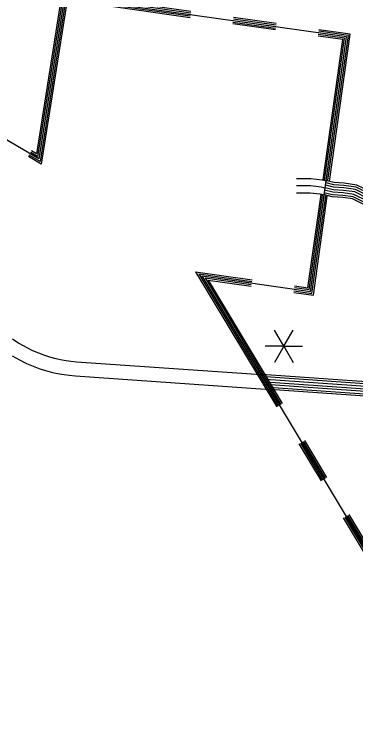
# Model space of a CAD drawing. Extents: x 1788175 to 1969470, y 584502 to 738744.
# Drawn here: x 1851363 to 1855547, y 611292 to 620035 of the extents above; entities that cross this region are included whole.
import ezdxf

# ---------------------------------------------------------------- set-up
doc = ezdxf.new("R2010")
doc.units = 0
for name, color, linetype in [('DESIGN - TRAFFIC CONTROL PERMANENT - Signalization', 7, 'Continuous'), ('SURVEY - CENTERLINE - Preliminary Text', 7, 'Continuous'), ('SURVEY - DRAINAGE - Natural Features', 7, 'Continuous'), ('SURVEY - TRANSPORTATION - Roads', 7, 'Continuous')]:
    doc.layers.add(name, color=color, linetype=linetype)

msp = doc.modelspace()

# ---------------------------------------------------------------- linework, layer by layer
at = {"layer": 'DESIGN - TRAFFIC CONTROL PERMANENT - Signalization'}
for q in [(1854552.5, 616169.4), (1854780.6, 616169.4), (1854438.5, 615971.9), (1854552.5, 615774.4), (1854780.6, 615774.4), (1854894.7, 615971.9)]:
    msp.add_line((1854666.6, 615971.9), q, dxfattribs=at)
at = {"layer": 'SURVEY - CENTERLINE - Preliminary Text'}
for points in [[(1851341.4, 616062.6), (1851383.2, 616034.2), (1851427.9, 616005.9), (1851509.2, 615959.7), (1851586.3, 615921.6), (1851659.2, 615890.3), (1851733.6, 615862.8), (1851794.3, 615843.5), (1851871.6, 615822.8), (1851949.2, 615806.2), (1852000.1, 615797.5), (1852056, 615790.1), (1852126.7, 615783.5), (1854388.3, 615625)], [(1851338.2, 615856.2), (1851427.4, 615805.5), (1851513.3, 615763.1), (1851594.5, 615728.3), (1851676.9, 615697.8), (1851745.2, 615676), (1851830.8, 615653.1), (1851916.4, 615634.8), (1851973.9, 615625.1), (1852036.3, 615616.7), (1852112.5, 615609.6), (1854497.9, 615442.5)], [(1859225.1, 615287.1), (1854395.7, 615625.5)], [(1859222, 615230.5), (1854444.9, 615565.2)], [(1859223.7, 615261.4), (1854447.1, 615596.1)], [(1859218.7, 615168.6), (1854440.6, 615503.3)], [(1859220.3, 615199.5), (1854442.8, 615534.3)], [(1859215.7, 615112.9), (1854436.7, 615447.8)], [(1859217, 615137.6), (1854480.5, 615469.5)]]:
    msp.add_lwpolyline(points, dxfattribs=at)
at = {"layer": 'SURVEY - DRAINAGE - Natural Features'}
for points in [[(1853662, 616834.5), (1854993.4, 616642.4), (1855433.7, 619758), (1851977.5, 620249.7), (1851663.9, 618264.1), (1844950.2, 622204)], [(1853527.8, 620069.5), (1851944.2, 620294.8), (1851633.6, 618328.3), (1851575.8, 618362.3)], [(1853516.7, 619991.3), (1852010.1, 620205.6), (1851693.5, 618201.6), (1851535.8, 618294.1)], [(1853519.4, 620010.1), (1851994.2, 620227.1), (1851679.1, 618232), (1851545.4, 618310.5)], [(1853522.2, 620029.9), (1851977.5, 620249.7), (1851663.9, 618264.1), (1851555.6, 618327.8)], [(1853525, 620049.7), (1851960.8, 620272.2), (1851648.8, 618296.2), (1851565.7, 618345)], [(1854564.8, 619861.4), (1854042.1, 619935.8)], [(1854567.6, 619881.2), (1854044.9, 619955.6)], [(1854570.5, 619901), (1854047.7, 619975.4)], [(1854573.3, 619920.8), (1854050.5, 619995.2)], [(1854562.1, 619842.6), (1854039.4, 619917)], [(1855223.8, 617986.7), (1855478.9, 619792), (1855096, 619846.4)], [(1855146.9, 618007.3), (1855389.6, 619724.9), (1855084.9, 619768.2)], [(1855165.5, 618002.9), (1855411.1, 619741), (1855087.6, 619787)], [(1855185, 617998.5), (1855433.7, 619758), (1855090.4, 619806.8)], [(1855205.9, 618002.8), (1855456.3, 619775), (1855093.2, 619826.6)], [(1854787.1, 616631.8), (1855027.4, 616597.1), (1855198.6, 617808.6)], [(1854789.9, 616651.6), (1855010.4, 616619.8), (1855178.9, 617812)], [(1854792.8, 616671.4), (1854993.4, 616642.4), (1855159.3, 617816.5)], [(1854795.7, 616691.2), (1854976.4, 616665.1), (1855139.9, 617822)], [(1854798.4, 616710), (1854960.3, 616686.6), (1855121.7, 617828.6)], [(1853585.1, 616885), (1854275.8, 616785.3)], [(1853585.1, 616885), (1854579.1, 615229.6)], [(1853623.2, 616860.3), (1854273.1, 616766.5)], [(1853623.2, 616860.3), (1854596.2, 615239.9)], [(1853662, 616834.5), (1854270.2, 616746.7)], [(1853662, 616834.5), (1856990, 611292.1), (1857120.9, 611376.5), (1857310.4, 611508.2), (1857377.4, 611593.3), (1857461.1, 611736.3), (1857478.3, 611830), (1857520.4, 611995.5), (1857585.2, 612161.5)], [(1853662, 616834.5), (1854613.4, 615250.2)], [(1853700.9, 616808.7), (1854267.4, 616727)], [(1853700.9, 616808.7), (1854630.5, 615260.4)], [(1853738.4, 616783), (1854264.5, 616707.2)], [(1853738.4, 616783), (1854646.8, 615270.2)], [(1854850.9, 614776.9), (1855122.7, 614324.2)], [(1854868, 614787.2), (1855139.8, 614334.5)], [(1854885.2, 614797.5), (1855157, 614344.8)], [(1854902.3, 614807.8), (1855174.1, 614355.1)], [(1854918.6, 614817.6), (1855190.4, 614364.9)], [(1855445.9, 613902.5), (1856397.3, 612318.1)], [(1855462.2, 613912.2), (1856413.6, 612327.9)], [(1855394.5, 613871.6), (1856345.8, 612287.3)], [(1855411.6, 613881.9), (1856363, 612297.6)], [(1855428.8, 613892.2), (1856380.1, 612307.9)]]:
    msp.add_lwpolyline(points, dxfattribs=at)
at = {"layer": 'SURVEY - TRANSPORTATION - Roads'}
for points in [[(1854820.1, 618025.7), (1854997, 618025.5), (1855137.3, 618009.6), (1855193.7, 617995.7)], [(1854819.9, 617939), (1854992, 617938.8), (1855122, 617924.1), (1855173, 617911.5)], [(1856586.1, 617491.6), (1856541.5, 617479.4), (1856507.2, 617482.2), (1856445, 617515.3), (1856342.6, 617555.2), (1856143.5, 617624.7), (1855960.9, 617715), (1855891.4, 617738.8), (1855708.9, 617808.2), (1855543.2, 617890.2), (1855399.2, 617909.6), (1855274.9, 617918.3), (1855178.9, 617942)], [(1856569.9, 617519.3), (1856538.6, 617510.8), (1856516.1, 617512.5), (1856458, 617543.6), (1856353.3, 617584.3), (1856155.6, 617653.4), (1855972.8, 617743.7), (1855901.9, 617767.9), (1855721.3, 617836.7), (1855552.4, 617920.2), (1855402.3, 617940.5), (1855279.8, 617949), (1855186.3, 617972.1)], [(1856548.6, 617535.8), (1856523.5, 617537.8), (1856468.8, 617567), (1856362.2, 617608.4), (1856165.5, 617677.1), (1855982.7, 617767.4), (1855910.7, 617792.1), (1855731.6, 617860.3), (1855560, 617945.2), (1855404.9, 617966.1), (1855283.8, 617974.5), (1855192.5, 617997)], [(1854819.8, 617851.3), (1854987, 617851.1), (1855106.5, 617837.5), (1855152, 617826.3)], [(1856645.9, 617411.5), (1856550.3, 617385.4), (1856480.5, 617391), (1856406.1, 617430.7), (1856310.4, 617467.9), (1856107.5, 617538.8), (1855925.1, 617628.9), (1855859.8, 617651.3), (1855671.7, 617722.9), (1855515.6, 617800.1), (1855389.7, 617817.1), (1855260.5, 617826), (1855156.6, 617851.7)], [(1856626, 617438.1), (1856547.3, 617416.8), (1856489.4, 617421.4), (1856419.1, 617458.9), (1856321.1, 617497), (1856119.5, 617567.5), (1855937, 617657.6), (1855870.3, 617680.5), (1855684.1, 617751.3), (1855524.8, 617830.1), (1855392.9, 617847.9), (1855265.3, 617856.8), (1855164.1, 617881.8)], [(1856606, 617464.9), (1856544.4, 617448.1), (1856498.3, 617451.8), (1856432.1, 617487.1), (1856331.9, 617526.1), (1856131.5, 617596.1), (1855949, 617686.3), (1855880.8, 617709.6), (1855696.5, 617779.8), (1855534, 617860.2), (1855396, 617878.8), (1855270.1, 617887.5), (1855171.5, 617911.9)], [(1856606, 617464.9), (1856544.4, 617448.1), (1856498.3, 617451.8), (1856432.1, 617487.1), (1856331.9, 617526.1), (1856131.5, 617596.1), (1855949, 617686.3), (1855880.8, 617709.6), (1855696.5, 617779.8), (1855534, 617860.2), (1855396, 617878.8), (1855270.1, 617887.5), (1855171.5, 617911.9)], [(1856661.8, 617390.2), (1856552.6, 617360.5), (1856473.4, 617366.8), (1856395.8, 617408.2), (1856301.8, 617444.8), (1856097.9, 617516), (1855915.6, 617606.1), (1855851.4, 617628), (1855661.8, 617700.2), (1855508.3, 617776.1), (1855387.2, 617792.5), (1855256.6, 617801.5), (1855150.7, 617827.7)]]:
    msp.add_lwpolyline(points, dxfattribs=at)

doc.saveas('drawing.dxf')
